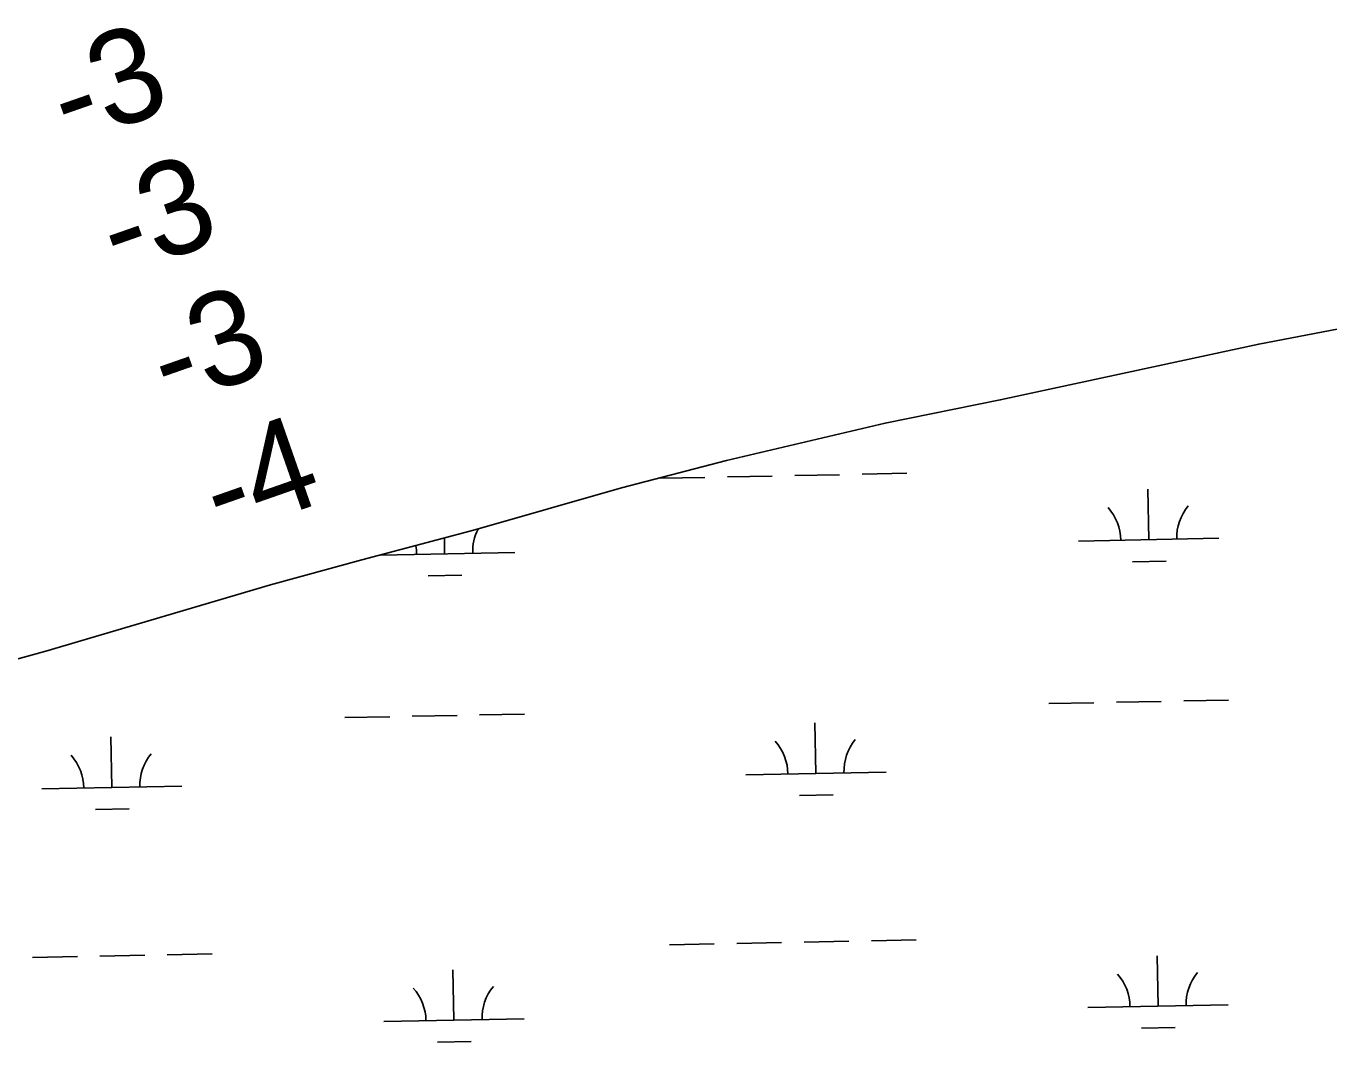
# Model space of a CAD drawing. Extents: x 3989314 to 4027622, y 243956 to 270014.
# Drawn here: x 4000780 to 4001708, y 255794 to 256533 of the extents above; entities that cross this region are included whole.
import ezdxf

# ---------------------------------------------------------------- set-up
doc = ezdxf.new("R2010")
doc.units = 0
for name, color, linetype in [('V-GRID-MAJR', 7, 'Continuous'), ('V-RIVR-EDGE', 7, 'Continuous'), ('V-RIVR-RANG', 7, 'Continuous'), ('V-WETL-SWMP', 7, 'Continuous')]:
    doc.layers.add(name, color=color, linetype=linetype)

msp = doc.modelspace()

# ---------------------------------------------------------------- linework, layer by layer
at = {"layer": 'V-GRID-MAJR'}
msp.add_spline([(3993497.63, 255455.71), (3998815.34, 255559.76), (4004133.03, 255664.57), (4009450.71, 255770.16), (4014768.37, 255876.52), (4020086.02, 255983.66), (4025403.66, 256091.57)], degree=3, dxfattribs=at)
at = {"layer": 'V-RIVR-EDGE'}
msp.add_lwpolyline([(4000207.68, 255916.41), (4000220.09, 255920.41), (4000244.54, 255929.06), (4000266.78, 255936.02), (4000316.18, 255947.62), (4000368.95, 255965.82), (4000487.67, 256002.97), (4000544.44, 256018.84), (4000572.38, 256025.54), (4000620.23, 256039.86), (4000793.91, 256087.58), (4000954.01, 256134.92), (4001019.06, 256152.72), (4001099.63, 256174.13), (4001204.12, 256204.05), (4001278.87, 256223.65), (4001392.03, 256250.34), (4001474.02, 256266.83), (4001658.29, 256306.66), (4001766.27, 256327.27)], dxfattribs=at)
at = {"layer": 'V-WETL-SWMP'}
for p, q in [((4001375.63, 256213.84), (4001407.62, 256214.48)), ((4001231.66, 256210.97), (4001263.65, 256211.61)), ((4001279.65, 256211.93), (4001311.64, 256212.56)), ((4001327.64, 256212.88), (4001359.63, 256213.52)), ((4001579.92, 256167.16), (4001579.2, 256203.15)), ((4001078.11, 256157.16), (4001077.89, 256168.35)), ((4001529.93, 256166.16), (4001629.91, 256168.15)), ((4001032.34, 256156.25), (4001128.1, 256158.15)), ((4001568.23, 256151.49), (4001592.22, 256151.97)), ((4001066.42, 256141.49), (4001090.41, 256141.97)), ((4001508.82, 256050.29), (4001540.82, 256050.92)), ((4001556.81, 256051.24), (4001588.81, 256051.88)), ((4001604.8, 256052.2), (4001636.8, 256052.84)), ((4001007.02, 256040.29), (4001039.01, 256040.92)), ((4001055.01, 256041.24), (4001087, 256041.88)), ((4001103, 256042.2), (4001134.99, 256042.84)), ((4001342.72, 256000.54), (4001342, 256036.53)), ((4000840.91, 255990.54), (4000840.19, 256026.53)), ((4001292.73, 255999.54), (4001392.71, 256001.53)), ((4000790.92, 255989.54), (4000890.9, 255991.53)), ((4001331.03, 255984.87), (4001355.02, 255985.35)), ((4000829.22, 255974.87), (4000853.21, 255975.35)), ((4001286.28, 255879.32), (4001318.27, 255879.96)), ((4001334.27, 255880.27), (4001366.26, 255880.91)), ((4001382.26, 255881.23), (4001414.25, 255881.87)), ((4000832.46, 255870.27), (4000864.45, 255870.91)), ((4000880.45, 255871.23), (4000912.44, 255871.87)), ((4001238.29, 255878.36), (4001270.28, 255879)), ((4001586.55, 255834.55), (4001585.83, 255870.54)), ((4000784.47, 255869.32), (4000816.46, 255869.95)), ((4001084.74, 255824.55), (4001084.02, 255860.54)), ((4001536.56, 255833.55), (4001636.54, 255835.55)), ((4001034.75, 255823.55), (4001134.73, 255825.55)), ((4001574.86, 255818.88), (4001598.85, 255819.36)), ((4001073.05, 255808.88), (4001097.04, 255809.36))]:
    msp.add_line(p, q, dxfattribs=at)
msp.add_lwpolyline([(4000207.68, 255916.41), (4000220.09, 255920.41), (4000244.54, 255929.05), (4000266.78, 255936.02), (4000316.18, 255947.62), (4000368.95, 255965.82), (4000487.67, 256002.97), (4000544.44, 256018.84), (4000572.38, 256025.54), (4000620.23, 256039.86), (4000793.91, 256087.58), (4000954.01, 256134.92), (4001019.06, 256152.72), (4001099.63, 256174.13), (4001204.12, 256204.05), (4001278.87, 256223.65), (4001392.03, 256250.34), (4001474.02, 256266.83), (4001658.29, 256306.66), (4001766.27, 256327.27)], dxfattribs=at)
for centre, start, end in [((4001524.68, 256166.53), 0.36988, 41.91354), ((4001635.14, 256168.73), 140.36987, 181.91353), ((4001133.33, 256158.73), 152.89676, 181.91353), ((4001022.87, 256156.53), 0.36988, 10.47265), ((4001287.48, 255999.91), 0.36988, 41.91354), ((4001397.94, 256002.11), 140.36987, 181.91353), ((4000785.67, 255989.91), 0.36988, 41.91354), ((4000896.13, 255992.11), 140.36987, 181.91353), ((4001531.3, 255833.92), 0.36988, 41.91354), ((4001641.77, 255836.13), 140.36987, 181.91353), ((4001029.5, 255823.92), 0.36988, 41.91354), ((4001139.96, 255826.12), 140.36987, 181.91353)]:
    msp.add_arc(centre, 35.25, start, end, dxfattribs=at)

# ---------------------------------------------------------------- texts
at = {"layer": 'V-RIVR-RANG'}
for s, p in [('-3', (4000810.08, 256448.14)), ('-3', (4000845.21, 256354.52)), ('-3', (4000881.2, 256261.27)), ('-4', (4000918.59, 256168.41))]:
    msp.add_text(s, height=67, rotation=19.28294, dxfattribs=at).set_placement(p)

doc.saveas('drawing.dxf')
